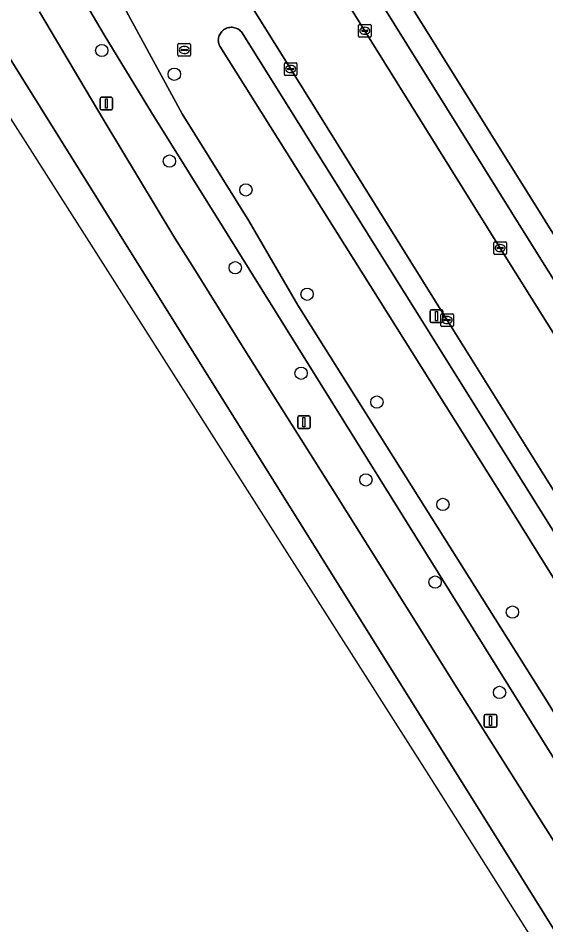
# Model space of a CAD drawing. Extents: x 158835 to 160077, y 386387 to 387778.
# Drawn here: x 158911.4 to 158953.3, y 387028.6 to 387100.6 of the extents above; entities that cross this region are included whole.
import ezdxf

# ---------------------------------------------------------------- set-up
doc = ezdxf.new("R2010")
doc.units = 0
for name, color, linetype in [('IMGEO_Berm_groen', 7, 'Continuous'), ('IMGEO_Boom', 7, 'Continuous'), ('IMGEO_Brandkraan', 7, 'Continuous'), ('IMGEO_Fietspad_gesloten', 7, 'Continuous'), ('IMGEO_Kolk', 7, 'Continuous'), ('IMGEO_Lichtmast', 7, 'Continuous'), ('IMGEO_Loofbos', 7, 'Continuous'), ('IMGEO_Rijbaan_lokaal_open', 7, 'Continuous'), ('IMGEO_Rijbaan_regionaal_gesloten', 7, 'Continuous'), ('IMGEO_Voetpad_open', 7, 'Continuous'), ('IMGEO_Waterloop', 7, 'Continuous')]:
    doc.layers.add(name, color=color, linetype=linetype)

msp = doc.modelspace()

# ---------------------------------------------------------------- linework, layer by layer
at = {"layer": 'IMGEO_Berm_groen'}
for points in [[(158864.735, 387194.362), (158872.593, 387181.775), (158879.18, 387172.032), (158886.323, 387160.852), (158896.87, 387144.662), (158901.843, 387136.437), (158903.726, 387132.907), (158906.612, 387127.37), (158912.51, 387116.233), (158919.635, 387101.749), (158924.395, 387092.994), (158929.691, 387084.506), (158933.577, 387077.797), (158943.171, 387062.536), (158953.219, 387046.548), (158960.551, 387034.652), (158964.775, 387027.728), (158981.366, 387001.614)], [(158921.952, 387093.098), (158918.205, 387099.268), (158913.844, 387106.707), (158908.751, 387117.326), (158903.401, 387127.561), (158898.747, 387136.046), (158895.361, 387141.57), (158885.32, 387157.326), (158875.431, 387172.436), (158872.849, 387170.833), (158874.482, 387168.208), (158881.323, 387157.146), (158887.71, 387146.881), (158895.339, 387134.365), (158898.594, 387128.909), (158900.491, 387125.523), (158902.386, 387122.136)], [(158957.695, 387139.682), (158943.049, 387130.619), (158929.027, 387121.934), (158936.058, 387110.692), (158935.05, 387110.059), (158951.535, 387083.576), (158973.014, 387049.261), (158991.378, 387019.907), (158992.373, 387020.542), (159000, 387008.329), (159001.006, 387006.718), (159000.003, 387006.093), (159000.26, 387005.681), (159027.026, 387022.211), (159027.528, 387024.712), (159027.668, 387025.411), (159025.306, 387025.996), (159023.818, 387026.516), (159022.541, 387027.103), (159019.843, 387029.184)], [(158983.029, 386999.449), (158983.958, 386997.917), (158988.414, 387000.58), (158990.158, 387001.623), (158991.768, 387002.585), (158988.374, 387008.006), (158977.493, 387025.346), (158966.092, 387043.589), (158955.212, 387060.94), (158945.424, 387076.625), (158932.999, 387096.549), (158922.677, 387113.123)], [(158913.068, 387101.094), (158918.13, 387092.582), (158923.799, 387083.122), (158925.182, 387080.963), (158929.373, 387074.223), (158936.461, 387062.984), (158943.167, 387052.282), (158945.893, 387047.913), (158952.104, 387038.077), (158955.981, 387031.955)], [(158986.338, 387003.92), (158950.665, 387061.303), (158927.37, 387098.354), (158927.347, 387098.402), (158927.313, 387098.488), (158927.287, 387098.577), (158927.269, 387098.668), (158927.259, 387098.761), (158927.257, 387098.853), (158927.264, 387098.946), (158927.279, 387099.038), (158927.302, 387099.127), (158927.333, 387099.215), (158927.371, 387099.299), (158927.417, 387099.38), (158927.47, 387099.456), (158927.53, 387099.527), (158927.596, 387099.593), (158927.667, 387099.652), (158927.743, 387099.705), (158927.824, 387099.75), (158927.909, 387099.789), (158927.996, 387099.819), (158928.086, 387099.842), (158928.178, 387099.857), (158928.27, 387099.863), (158928.363, 387099.861), (158928.455, 387099.851), (158928.546, 387099.832), (158928.635, 387099.806), (158928.721, 387099.771), (158928.804, 387099.729), (158928.883, 387099.68), (158928.957, 387099.624), (158929.026, 387099.562), (158929.088, 387099.494), (158929.145, 387099.42), (158958.982, 387051.641)], [(158980.076, 386999.002), (158980.411, 386999.184), (158975.486, 387007.336), (158963.246, 387026.807), (158927.963, 387083.474), (158921.952, 387093.098)]]:
    msp.add_lwpolyline(points, dxfattribs=at)
msp.add_lwpolyline([(158996.366, 387029.143), (158979.344, 387042.657), (158935.824, 387112.372), (158932.87, 387122.833), (158950.04, 387132.86), (159010.63, 387035.965)], close=True, dxfattribs=at)
at = {"layer": 'IMGEO_Boom'}
for centre in [(158918.008, 387098.02), (158923.765, 387096.132), (158923.379, 387089.247), (158929.442, 387086.953), (158928.596, 387080.778), (158934.304, 387078.674), (158933.827, 387072.399), (158939.839, 387070.117), (158938.968, 387063.942), (158945.081, 387061.991), (158944.464, 387055.83), (158950.604, 387053.447), (158949.581, 387047.069)]:
    msp.add_circle(centre, 0.489, dxfattribs=at)
at = {"layer": 'IMGEO_Brandkraan'}
for p, q in [((158924.055, 387097.639), (158924.055, 387098.491)), ((158924.13, 387098.565), (158924.982, 387098.565)), ((158925.056, 387098.491), (158925.056, 387097.639)), ((158924.314, 387098.059), (158924.314, 387098.071)), ((158924.752, 387098.022), (158924.354, 387098.022)), ((158924.357, 387098.108), (158924.755, 387098.108)), ((158924.566, 387097.785), (158924.541, 387097.785)), ((158924.543, 387098.345), (158924.568, 387098.345)), ((158924.798, 387098.071), (158924.798, 387098.059)), ((158924.982, 387097.565), (158924.13, 387097.565))]:
    msp.add_line(p, q, dxfattribs=at)
for points in [[(158924.055, 387097.639), (158924.055, 387098.491)], [(158924.13, 387098.565), (158924.982, 387098.565)], [(158925.056, 387098.491), (158925.056, 387097.639)], [(158924.982, 387097.565), (158924.13, 387097.565)]]:
    msp.add_lwpolyline(points, dxfattribs=at)
for centre, radius, start, end in [((158924.132, 387098.489), 0.0765, 91.55205, 178.44795), ((158924.132, 387098.489), 0.0765, 91.55205, 178.44795), ((158924.98, 387098.489), 0.0765, 1.55205, 88.44795), ((158924.98, 387098.489), 0.0765, 1.55205, 88.44795), ((158924.354, 387098.068), 0.0403, 85.87752, 175.75265), ((158924.351, 387098.058), 0.0366, 178.93798, 274.71019), ((158924.755, 387098.065), 0.043, 264.86636, 352.45326), ((158924.759, 387098.07), 0.0386, 1.73085, 96.63898), ((158924.132, 387097.641), 0.0765, 181.55205, 268.44795), ((158924.132, 387097.641), 0.0765, 181.55205, 268.44795), ((158924.98, 387097.641), 0.0765, 271.55205, 358.44795), ((158924.98, 387097.641), 0.0765, 271.55205, 358.44795)]:
    msp.add_arc(centre, radius, start, end, dxfattribs=at)
for centre, major_axis, ratio, start_param, end_param in [((158924.542, 387098.065), (-0.387, 0.002), 0.722429, 4.712389, 7.853982), ((158924.567, 387098.065), (-0.39, 0.002), 0.717154, 1.570796, 4.712389)]:
    msp.add_ellipse(centre, major_axis=major_axis, ratio=ratio, start_param=start_param, end_param=end_param, dxfattribs=at)
at = {"layer": 'IMGEO_Fietspad_gesloten'}
msp.add_lwpolyline([(158913.844, 387106.707), (158918.205, 387099.268), (158921.952, 387093.098), (158927.963, 387083.474), (158963.246, 387026.807), (158964.775, 387027.728), (158960.551, 387034.652), (158953.219, 387046.548), (158943.171, 387062.536), (158933.577, 387077.797), (158929.691, 387084.506), (158924.395, 387092.994), (158919.635, 387101.749)], dxfattribs=at)
at = {"layer": 'IMGEO_Kolk'}
for p, q in [((158938.384, 387099.158), (158938.384, 387100.01)), ((158938.459, 387100.084), (158939.311, 387100.084)), ((158938.872, 387099.864), (158938.897, 387099.864)), ((158939.385, 387100.01), (158939.385, 387099.158)), ((158938.643, 387099.578), (158938.643, 387099.59)), ((158939.081, 387099.541), (158938.683, 387099.541)), ((158938.686, 387099.627), (158939.084, 387099.627)), ((158938.895, 387099.304), (158938.87, 387099.304)), ((158939.127, 387099.59), (158939.127, 387099.578)), ((158939.311, 387099.084), (158938.459, 387099.084)), ((158932.497, 387096.123), (158932.497, 387096.975)), ((158932.572, 387097.049), (158933.424, 387097.049)), ((158933.498, 387096.975), (158933.498, 387096.123)), ((158932.756, 387096.543), (158932.756, 387096.555)), ((158933.194, 387096.506), (158932.796, 387096.506)), ((158932.799, 387096.592), (158933.197, 387096.592)), ((158933.008, 387096.269), (158932.983, 387096.269)), ((158932.985, 387096.829), (158933.01, 387096.829)), ((158933.24, 387096.555), (158933.24, 387096.543)), ((158933.424, 387096.049), (158932.572, 387096.049)), ((158949.121, 387081.913), (158949.121, 387082.765)), ((158949.196, 387082.839), (158950.048, 387082.839)), ((158949.609, 387082.619), (158949.634, 387082.619)), ((158950.122, 387082.765), (158950.122, 387081.913)), ((158949.38, 387082.333), (158949.38, 387082.345)), ((158949.818, 387082.296), (158949.42, 387082.296)), ((158949.423, 387082.382), (158949.821, 387082.382)), ((158949.632, 387082.059), (158949.607, 387082.059)), ((158949.864, 387082.345), (158949.864, 387082.333)), ((158950.048, 387081.839), (158949.196, 387081.839)), ((158944.922, 387076.199), (158944.922, 387077.051)), ((158944.997, 387077.125), (158945.849, 387077.125)), ((158945.41, 387076.905), (158945.435, 387076.905)), ((158945.923, 387077.051), (158945.923, 387076.199)), ((158945.849, 387076.125), (158944.997, 387076.125)), ((158945.181, 387076.619), (158945.181, 387076.631)), ((158945.619, 387076.582), (158945.221, 387076.582)), ((158945.224, 387076.668), (158945.622, 387076.668)), ((158945.433, 387076.345), (158945.408, 387076.345)), ((158945.665, 387076.631), (158945.665, 387076.619))]:
    msp.add_line(p, q, dxfattribs=at)
for points in [[(158938.384, 387099.158), (158938.384, 387100.01)], [(158938.459, 387100.084), (158939.311, 387100.084)], [(158939.385, 387100.01), (158939.385, 387099.158)], [(158939.311, 387099.084), (158938.459, 387099.084)], [(158932.497, 387096.123), (158932.497, 387096.975)], [(158932.572, 387097.049), (158933.424, 387097.049)], [(158933.498, 387096.975), (158933.498, 387096.123)], [(158933.424, 387096.049), (158932.572, 387096.049)], [(158949.121, 387081.913), (158949.121, 387082.765)], [(158949.196, 387082.839), (158950.048, 387082.839)], [(158950.122, 387082.765), (158950.122, 387081.913)], [(158950.048, 387081.839), (158949.196, 387081.839)], [(158944.922, 387076.199), (158944.922, 387077.051)], [(158944.997, 387077.125), (158945.849, 387077.125)], [(158945.923, 387077.051), (158945.923, 387076.199)], [(158945.849, 387076.125), (158944.997, 387076.125)]]:
    msp.add_lwpolyline(points, dxfattribs=at)
for centre, radius, start, end in [((158938.461, 387100.008), 0.0765, 91.55205, 178.44795), ((158938.461, 387100.008), 0.0765, 91.55205, 178.44795), ((158939.309, 387100.008), 0.0765, 1.55205, 88.44795), ((158939.309, 387100.008), 0.0765, 1.55205, 88.44795), ((158938.461, 387099.16), 0.0765, 181.55205, 268.44795), ((158938.461, 387099.16), 0.0765, 181.55205, 268.44795), ((158938.683, 387099.587), 0.0403, 85.87752, 175.75265), ((158938.68, 387099.577), 0.0366, 178.93798, 274.71019), ((158939.084, 387099.584), 0.043, 264.86636, 352.45326), ((158939.088, 387099.589), 0.0386, 1.73085, 96.63898), ((158939.309, 387099.16), 0.0765, 271.55205, 358.44795), ((158939.309, 387099.16), 0.0765, 271.55205, 358.44795), ((158932.574, 387096.973), 0.0765, 91.55205, 178.44795), ((158932.574, 387096.973), 0.0765, 91.55205, 178.44795), ((158933.422, 387096.973), 0.0765, 1.55205, 88.44795), ((158933.422, 387096.973), 0.0765, 1.55205, 88.44795), ((158932.796, 387096.552), 0.0403, 85.87752, 175.75265), ((158932.793, 387096.542), 0.0366, 178.93798, 274.71019), ((158933.197, 387096.549), 0.043, 264.86636, 352.45326), ((158933.201, 387096.554), 0.0386, 1.73085, 96.63898), ((158932.574, 387096.125), 0.0765, 181.55205, 268.44795), ((158932.574, 387096.125), 0.0765, 181.55205, 268.44795), ((158933.422, 387096.125), 0.0765, 271.55205, 358.44795), ((158933.422, 387096.125), 0.0765, 271.55205, 358.44795), ((158949.198, 387082.763), 0.0765, 91.55205, 178.44795), ((158949.198, 387082.763), 0.0765, 91.55205, 178.44795), ((158950.046, 387082.763), 0.0765, 1.55205, 88.44795), ((158950.046, 387082.763), 0.0765, 1.55205, 88.44795), ((158949.198, 387081.915), 0.0765, 181.55205, 268.44795), ((158949.198, 387081.915), 0.0765, 181.55205, 268.44795), ((158949.42, 387082.342), 0.0403, 85.87752, 175.75265), ((158949.417, 387082.332), 0.0366, 178.93798, 274.71019), ((158949.821, 387082.339), 0.043, 264.86636, 352.45326), ((158949.825, 387082.344), 0.0386, 1.73085, 96.63898), ((158950.046, 387081.915), 0.0765, 271.55205, 358.44795), ((158950.046, 387081.915), 0.0765, 271.55205, 358.44795), ((158944.999, 387077.049), 0.0765, 91.55205, 178.44795), ((158944.999, 387077.049), 0.0765, 91.55205, 178.44795), ((158945.847, 387077.049), 0.0765, 1.55205, 88.44795), ((158945.847, 387077.049), 0.0765, 1.55205, 88.44795), ((158944.999, 387076.201), 0.0765, 181.55205, 268.44795), ((158944.999, 387076.201), 0.0765, 181.55205, 268.44795), ((158945.221, 387076.628), 0.0403, 85.87752, 175.75265), ((158945.218, 387076.618), 0.0366, 178.93798, 274.71019), ((158945.622, 387076.625), 0.043, 264.86636, 352.45326), ((158945.626, 387076.63), 0.0386, 1.73085, 96.63898), ((158945.847, 387076.201), 0.0765, 271.55205, 358.44795), ((158945.847, 387076.201), 0.0765, 271.55205, 358.44795)]:
    msp.add_arc(centre, radius, start, end, dxfattribs=at)
for centre, major_axis, ratio, start_param, end_param in [((158938.871, 387099.584), (-0.387, 0.002), 0.722429, 4.712389, 7.853982), ((158938.896, 387099.584), (-0.39, 0.002), 0.717154, 1.570796, 4.712389), ((158932.984, 387096.549), (-0.387, 0.002), 0.722429, 4.712389, 7.853982), ((158933.009, 387096.549), (-0.39, 0.002), 0.717154, 1.570796, 4.712389), ((158949.608, 387082.339), (-0.387, 0.002), 0.722429, 4.712389, 7.853982), ((158949.633, 387082.339), (-0.39, 0.002), 0.717154, 1.570796, 4.712389), ((158945.409, 387076.625), (-0.387, 0.002), 0.722429, 4.712389, 7.853982), ((158945.434, 387076.625), (-0.39, 0.002), 0.717154, 1.570796, 4.712389)]:
    msp.add_ellipse(centre, major_axis=major_axis, ratio=ratio, start_param=start_param, end_param=end_param, dxfattribs=at)
at = {"layer": 'IMGEO_Lichtmast'}
for p, q in [((158917.876, 387093.405), (158917.876, 387094.205)), ((158917.876, 387094.205), (158917.876, 387093.405)), ((158917.976, 387094.305), (158918.766, 387094.305)), ((158918.766, 387094.305), (158917.976, 387094.305)), ((158918.866, 387094.205), (158918.866, 387093.405)), ((158918.866, 387093.405), (158918.866, 387094.205)), ((158918.766, 387093.305), (158917.976, 387093.305)), ((158917.976, 387093.305), (158918.766, 387093.305)), ((158944.076, 387076.531), (158944.076, 387077.331)), ((158944.076, 387077.331), (158944.076, 387076.531)), ((158944.176, 387077.431), (158944.966, 387077.431)), ((158944.966, 387077.431), (158944.176, 387077.431)), ((158945.066, 387077.331), (158945.066, 387076.531)), ((158945.066, 387076.531), (158945.066, 387077.331)), ((158944.966, 387076.431), (158944.176, 387076.431)), ((158944.176, 387076.431), (158944.966, 387076.431)), ((158933.555, 387068.126), (158933.555, 387068.926)), ((158933.555, 387068.926), (158933.555, 387068.126)), ((158933.655, 387069.026), (158934.445, 387069.026)), ((158934.445, 387069.026), (158933.655, 387069.026)), ((158934.545, 387068.926), (158934.545, 387068.126)), ((158934.545, 387068.126), (158934.545, 387068.926)), ((158934.445, 387068.026), (158933.655, 387068.026)), ((158933.655, 387068.026), (158934.445, 387068.026)), ((158948.365, 387044.419), (158948.365, 387045.219)), ((158948.365, 387045.219), (158948.365, 387044.419)), ((158948.465, 387045.319), (158949.255, 387045.319)), ((158949.255, 387045.319), (158948.465, 387045.319)), ((158949.355, 387045.219), (158949.355, 387044.419)), ((158949.355, 387044.419), (158949.355, 387045.219)), ((158949.255, 387044.319), (158948.465, 387044.319)), ((158948.465, 387044.319), (158949.255, 387044.319))]:
    msp.add_line(p, q, dxfattribs=at)
for points in [[(158918.296, 387094.18), (158918.446, 387094.18), (158918.446, 387093.43), (158918.296, 387093.43), (158918.296, 387094.18)], [(158944.496, 387077.306), (158944.646, 387077.306), (158944.646, 387076.556), (158944.496, 387076.556), (158944.496, 387077.306)], [(158933.975, 387068.901), (158934.125, 387068.901), (158934.125, 387068.151), (158933.975, 387068.151), (158933.975, 387068.901)], [(158948.785, 387045.194), (158948.935, 387045.194), (158948.935, 387044.444), (158948.785, 387044.444), (158948.785, 387045.194)]]:
    msp.add_lwpolyline(points, dxfattribs=at)
for centre, start, end in [((158917.976, 387094.205), 90, 180), ((158917.976, 387094.205), 90, 180), ((158918.766, 387094.205), 0, 90), ((158918.766, 387094.205), 360, 90), ((158917.976, 387093.405), 180, 270), ((158917.976, 387093.405), 180, 270), ((158918.766, 387093.405), 270, 0), ((158918.766, 387093.405), 270, 0), ((158944.176, 387077.331), 90, 180), ((158944.176, 387077.331), 90, 180), ((158944.966, 387077.331), 0, 90), ((158944.966, 387077.331), 360, 90), ((158944.176, 387076.531), 180, 270), ((158944.176, 387076.531), 180, 270), ((158944.966, 387076.531), 270, 0), ((158944.966, 387076.531), 270, 0), ((158933.655, 387068.926), 90, 180), ((158933.655, 387068.926), 90, 180), ((158934.445, 387068.926), 0, 90), ((158934.445, 387068.926), 360, 90), ((158933.655, 387068.126), 180, 270), ((158933.655, 387068.126), 180, 270), ((158934.445, 387068.126), 270, 0), ((158934.445, 387068.126), 270, 0), ((158948.465, 387045.219), 90, 180), ((158948.465, 387045.219), 90, 180), ((158949.255, 387045.219), 0, 90), ((158949.255, 387045.219), 360, 90), ((158948.465, 387044.419), 180, 270), ((158948.465, 387044.419), 180, 270), ((158949.255, 387044.419), 270, 0), ((158949.255, 387044.419), 270, 0)]:
    msp.add_arc(centre, 0.1, start, end, dxfattribs=at)
at = {"layer": 'IMGEO_Loofbos'}
msp.add_lwpolyline([(159010.63, 387035.965), (158950.04, 387132.86), (158932.87, 387122.833), (158935.824, 387112.372), (158979.344, 387042.657), (158996.366, 387029.143)], close=True, dxfattribs=at)
at = {"layer": 'IMGEO_Rijbaan_lokaal_open'}
for points in [[(158878.808, 387183.38), (158879.445, 387182.321), (158881.161, 387179.55), (158889.494, 387166.21), (158889.77, 387165.767), (158900.674, 387148.373), (158911.519, 387130.965), (158922.677, 387113.123), (158932.999, 387096.549), (158945.424, 387076.625), (158955.212, 387060.94), (158966.092, 387043.589), (158977.493, 387025.346), (158988.374, 387008.006), (158991.768, 387002.585), (158992.734, 387001.043), (158993.387, 387000), (159000, 386989.439), (159000.316, 386988.934), (159010.09, 386973.23), (159021.504, 386954.997), (159031.839, 386938.426)], [(159011.779, 386982.906), (159002.289, 386998.063), (159001.095, 387000), (159000, 387001.776), (158998.475, 387004.249), (158998.375, 387004.408), (158995.995, 387008.197), (158993.076, 387012.845), (158988.942, 387019.482), (158982.764, 387029.342), (158971.881, 387046.799), (158960.937, 387064.249), (158949.621, 387082.338), (158933.404, 387108.389), (158927.901, 387117.198), (158925.709, 387120.64), (158923.498, 387124.134), (158919.187, 387130.948), (158917.391, 387133.787), (158916.68, 387134.958), (158886.717, 387183.056), (158886.632, 387183.229)]]:
    msp.add_lwpolyline(points, dxfattribs=at)
at = {"layer": 'IMGEO_Rijbaan_regionaal_gesloten'}
for points in [[(158856.049, 387190.922), (158853.231, 387189.196), (158871.393, 387160.012), (158891.623, 387127.967), (158919.283, 387083.664), (158951.308, 387032.368), (158973.435, 386996.928), (159001.844, 386951.425), (159027.337, 386910.591), (159047.794, 386877.825), (159063.769, 386852.239)], [(159061.455, 386863.013), (159048.457, 386883.647), (159034.701, 386905.543), (159017.299, 386933.828), (159009.693, 386945.652), (159008.588, 386946.65), (158958.027, 387027.623), (158955.981, 387031.955), (158952.104, 387038.077), (158945.893, 387047.913), (158943.167, 387052.282), (158936.461, 387062.984), (158929.373, 387074.223), (158925.182, 387080.963), (158923.799, 387083.122), (158918.13, 387092.582), (158913.068, 387101.094)]]:
    msp.add_lwpolyline(points, dxfattribs=at)
msp.add_lwpolyline([(158852.084, 387188.493), (158892.201, 387121.78), (158943.79, 387040.765), (159022.005, 386917.023), (159078.47, 386825.145), (159142.367, 386727.985), (159143.031, 386728.393), (159114.787, 386773.529), (159063.769, 386852.239), (159047.794, 386877.825), (159027.337, 386910.591), (159001.844, 386951.425), (158973.435, 386996.928), (158951.308, 387032.368), (158919.283, 387083.664), (158891.623, 387127.967), (158871.393, 387160.012), (158853.231, 387189.196)], close=True, dxfattribs=at)
at = {"layer": 'IMGEO_Voetpad_open'}
for points in [[(158951.535, 387083.576), (158935.05, 387110.059)], [(158933.404, 387108.389), (158949.621, 387082.338), (158960.937, 387064.249), (158971.881, 387046.799), (158982.764, 387029.342), (158988.942, 387019.482)], [(158995.995, 387008.197), (158998.375, 387004.408), (158998.475, 387004.249), (159000, 387001.776), (159001.095, 387000), (159002.289, 386998.063), (159011.779, 386982.906), (159013.571, 386984.044), (159012.932, 386985.044), (159013.07, 386985.124), (159003.8, 387000), (159000.26, 387005.681), (159000.003, 387006.093), (159001.006, 387006.718), (159000, 387008.329), (158992.373, 387020.542), (158991.378, 387019.907), (158973.014, 387049.261), (158951.535, 387083.576)]]:
    msp.add_lwpolyline(points, dxfattribs=at)
at = {"layer": 'IMGEO_Waterloop'}
msp.add_lwpolyline([(158958.982, 387051.641), (158929.145, 387099.42), (158929.088, 387099.494), (158929.026, 387099.562), (158928.957, 387099.624), (158928.883, 387099.68), (158928.804, 387099.729), (158928.721, 387099.771), (158928.635, 387099.806), (158928.546, 387099.832), (158928.455, 387099.851), (158928.363, 387099.861), (158928.27, 387099.863), (158928.178, 387099.857), (158928.086, 387099.842), (158927.996, 387099.819), (158927.909, 387099.789), (158927.824, 387099.75), (158927.743, 387099.705), (158927.667, 387099.652), (158927.596, 387099.593), (158927.53, 387099.527), (158927.47, 387099.456), (158927.417, 387099.38), (158927.371, 387099.299), (158927.333, 387099.215), (158927.302, 387099.127), (158927.279, 387099.038), (158927.264, 387098.946), (158927.257, 387098.853), (158927.259, 387098.761), (158927.269, 387098.668), (158927.287, 387098.577), (158927.313, 387098.488), (158927.347, 387098.402), (158927.37, 387098.354), (158950.665, 387061.303), (158986.338, 387003.92)], dxfattribs=at)

doc.saveas('drawing.dxf')
